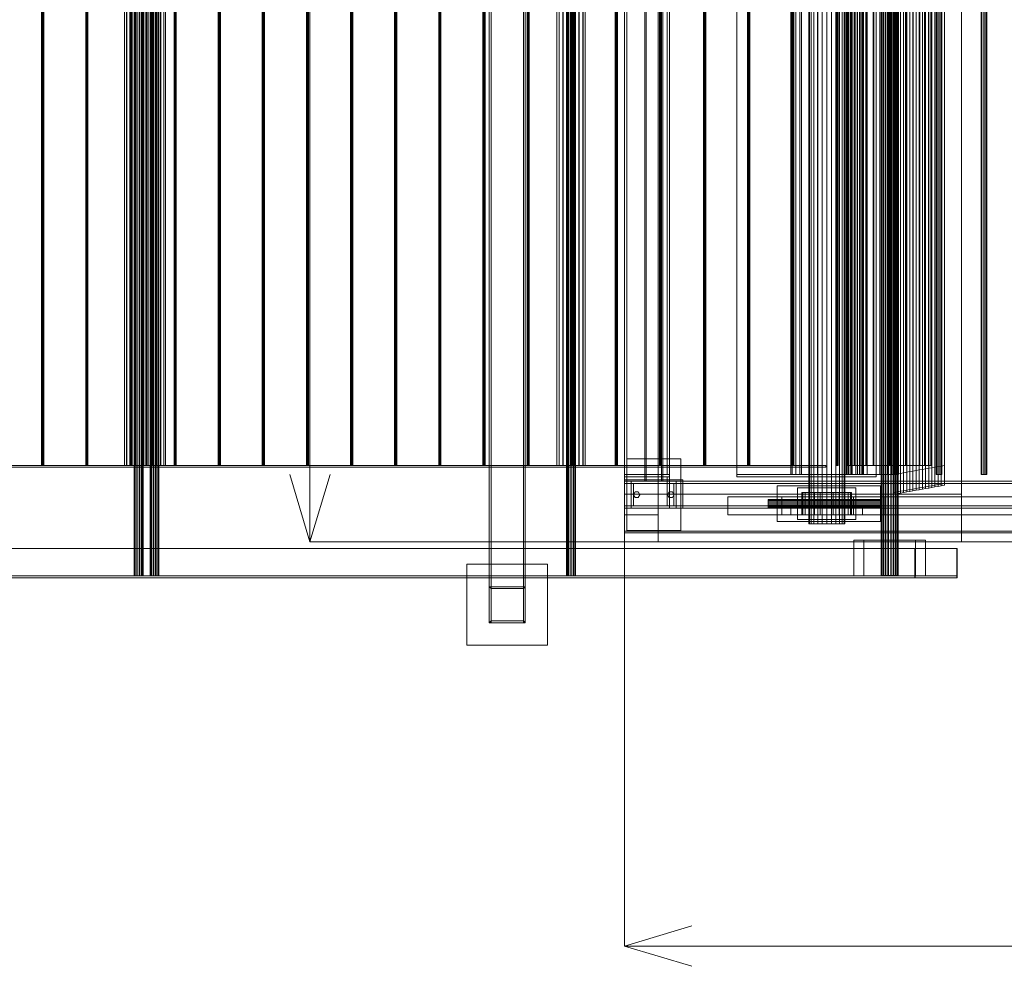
# Model space of a CAD drawing. Header units: millimetres. Extents: x -4395 to 65662, y -65530 to 6847.
# Tile 919 of 1034: x 39115 to 41306, y -20345 to -18238. Entities that reach past the tile are written whole.
import ezdxf

# ---------------------------------------------------------------- set-up
doc = ezdxf.new("R2010")
doc.units = ezdxf.units.MM
for name, color, linetype, lineweight in [('COTAS_O', 1, 'Continuous', 0), ('superior_C03', 7, 'Continuous', 0), ('superior_C03-dry', 7, 'Continuous', 0), ('superior_secador', 7, 'Continuous', 0)]:
    doc.layers.add(name, color=color, linetype=linetype, lineweight=lineweight)
doc.dimstyles.new('R19_100', dxfattribs={"dimtxt": 250, "dimasz": 150, "dimexe": 150, "dimexo": 80, "dimgap": 100, "dimtad": 1, "dimtih": 1, "dimtoh": 1, "dimdsep": 46, "dimcen": 0.09, "dimadec": 0, "dimazin": 0, "dimtfac": 1, "dimtdec": 4, "dimtofl": 0, "dimtmove": 0, "dimatfit": 3, "dimfxl": 1, "dimtolj": 1, "dimtzin": 0, "dimarcsym": 0})

# ---------------------------------------------------------------- blocks, each defined once
blk = doc.blocks.new('DIM_R33_40')
at = {"layer": 'COTAS_O'}
for p, q in [((40461.1, -19400), (40461.1, -20300)), ((60461.1, -19400), (60461.1, -20300)), ((40461.1, -20300), (40611.1, -20255)), ((60461.1, -20300), (60311.1, -20255)), ((40461.1, -20300), (60461.1, -20300)), ((40461.1, -20300), (40611.1, -20345)), ((60461.1, -20300), (60311.1, -20345))]:
    blk.add_line(p, q, dxfattribs=at)
blk.add_text('20000 O', height=250, dxfattribs=at).set_placement((50461.1, -20200))
blk = doc.blocks.new('DIM_R33_41')
at = {"layer": 'COTAS_O'}
for p, q in [((39761.1, -16600), (39716.1, -16750)), ((40461.1, -16600), (39761.1, -16600)), ((39761.1, -19400), (39761.1, -16600)), ((39761.1, -16600), (39806.1, -16750)), ((39761.1, -19400), (39716.1, -19250)), ((39761.1, -19400), (39806.1, -19250)), ((40461.1, -19400), (39761.1, -19400))]:
    blk.add_line(p, q, dxfattribs=at)
blk.add_text('2800 O', height=250, rotation=90, dxfattribs=at).set_placement((39661.1, -18000))

msp = doc.modelspace()

# ---------------------------------------------------------------- linework, layer by layer
at = {"layer": 'superior_C03'}
for p, q in [((40160.067, -16380), (40160.067, -19580)), ((40164.067, -19580), (40164.067, -16380)), ((40236.067, -16380), (40236.067, -19580)), ((40240.067, -19580), (40240.067, -16380)), ((40160.067, -16460), (40160.067, -19500)), ((40164.067, -19500), (40164.067, -16460)), ((40236.067, -16460), (40236.067, -19500)), ((40240.067, -19500), (40240.067, -16460)), ((39369.89, -16484), (39369.89, -19476)), ((39369.917, -16484), (39369.917, -19476)), ((39371.359, -16484), (39371.359, -19476)), ((39371.434, -16484), (39371.434, -19476)), ((39374.099, -16484), (39374.099, -19476)), ((39374.212, -16484), (39374.212, -19476)), ((39377.693, -16484), (39377.693, -19476)), ((39377.827, -16484), (39377.827, -19476)), ((39381.595, -16484), (39381.595, -19476)), ((39381.729, -16484), (39381.729, -19476)), ((39385.21, -16484), (39385.21, -19476)), ((39385.323, -16484), (39385.323, -19476)), ((39387.988, -16484), (39387.988, -19476)), ((39388.063, -16484), (39388.063, -19476)), ((39389.505, -16484), (39389.505, -19476)), ((39389.532, -19476), (39389.532, -16484)), ((39405.123, -16484), (39405.123, -19476)), ((39405.149, -16484), (39405.149, -19476)), ((39406.591, -16484), (39406.591, -19476)), ((39406.667, -16484), (39406.667, -19476)), ((39409.331, -16484), (39409.331, -19476)), ((39409.445, -16484), (39409.445, -19476)), ((39412.926, -16484), (39412.926, -19476)), ((39413.059, -16484), (39413.059, -19476)), ((39416.828, -16484), (39416.828, -19476)), ((39416.961, -16484), (39416.961, -19476)), ((39420.443, -16484), (39420.443, -19476)), ((39420.556, -16484), (39420.556, -19476)), ((39423.22, -16484), (39423.22, -19476)), ((39423.296, -16484), (39423.296, -19476)), ((39424.738, -16484), (39424.738, -19476)), ((39424.764, -19476), (39424.764, -16484)), ((40332.339, -16484), (40332.339, -19476)), ((40332.365, -16484), (40332.365, -19476)), ((40333.807, -16484), (40333.807, -19476)), ((40333.883, -16484), (40333.883, -19476)), ((40336.547, -16484), (40336.547, -19476)), ((40336.661, -16484), (40336.661, -19476)), ((40340.142, -16484), (40340.142, -19476)), ((40340.276, -16484), (40340.276, -19476)), ((40344.044, -16484), (40344.044, -19476)), ((40344.177, -16484), (40344.177, -19476)), ((40347.659, -16484), (40347.659, -19476)), ((40347.772, -16484), (40347.772, -19476)), ((40350.436, -16484), (40350.436, -19476)), ((40350.512, -16484), (40350.512, -19476)), ((40351.954, -16484), (40351.954, -19476)), ((40351.981, -19476), (40351.981, -16484)), ((41032.273, -16485), (41032.273, -19475)), ((41032.466, -16485), (41032.466, -19475)), ((41033.925, -16485), (41033.925, -19475)), ((41034.485, -16485), (41034.485, -19475)), ((41037.261, -16485), (41037.261, -19475)), ((41038.133, -16485), (41038.133, -19475)), ((41041.955, -16485), (41041.955, -19475)), ((41043.053, -16485), (41043.053, -19475)), ((41047.545, -16485), (41047.545, -19475)), ((41048.764, -16485), (41048.764, -19475)), ((41053.487, -16485), (41053.487, -19475)), ((41054.705, -16485), (41054.705, -19475)), ((41059.197, -16485), (41059.197, -19475)), ((41060.296, -16485), (41060.296, -19475)), ((41064.117, -16485), (41064.117, -19475)), ((41064.989, -16485), (41064.989, -19475)), ((41067.765, -16485), (41067.765, -19475)), ((41068.325, -16485), (41068.325, -19475)), ((41069.785, -19475), (41069.785, -16485)), ((41069.978, -16485), (41069.978, -19475)), ((39163.857, -16730), (39163.857, -19230)), ((39164.243, -16730), (39164.243, -19230)), ((39164.909, -16730), (39164.909, -19230)), ((39165.841, -16730), (39165.841, -19230)), ((39166.783, -16730), (39166.783, -19230)), ((39167.715, -16730), (39167.715, -19230)), ((39168.382, -16730), (39168.382, -19230)), ((39168.768, -19230), (39168.768, -16730)), ((39262.066, -16730), (39262.066, -19230)), ((39262.452, -16730), (39262.452, -19230)), ((39263.118, -16730), (39263.118, -19230)), ((39264.05, -16730), (39264.05, -19230)), ((39264.992, -16730), (39264.992, -19230)), ((39265.924, -16730), (39265.924, -19230)), ((39266.591, -16730), (39266.591, -19230)), ((39266.977, -19230), (39266.977, -16730)), ((39348.284, -16730), (39348.284, -19230)), ((39348.369, -16730), (39348.369, -19230)), ((39352.984, -16730), (39352.984, -19230)), ((39353.226, -16730), (39353.226, -19230)), ((39360.275, -16730), (39360.275, -19230)), ((39360.661, -16730), (39360.661, -19230)), ((39361.327, -16730), (39361.327, -19230)), ((39361.752, -16730), (39361.752, -19230)), ((39362.114, -16730), (39362.114, -19230)), ((39362.259, -16730), (39362.259, -19230)), ((39363.201, -16730), (39363.201, -19230)), ((39364.133, -16730), (39364.133, -19230)), ((39364.8, -16730), (39364.8, -19230)), ((39365.186, -19230), (39365.186, -16730)), ((39373.255, -16730), (39373.255, -19230)), ((39373.682, -16730), (39373.682, -19230)), ((39385.74, -16730), (39385.74, -19230)), ((39386.167, -16730), (39386.167, -19230)), ((39390.391, -16730), (39390.391, -19230)), ((39390.458, -16730), (39390.458, -19230)), ((39394.063, -16730), (39394.063, -19230)), ((39394.252, -16730), (39394.252, -19230)), ((39397.308, -16730), (39397.308, -19230)), ((39397.67, -16730), (39397.67, -19230)), ((39400.913, -16730), (39400.913, -19230)), ((39401.196, -16730), (39401.196, -19230)), ((39406.196, -16730), (39406.196, -19230)), ((39406.438, -16730), (39406.438, -19230)), ((39409.9, -16730), (39409.9, -19230)), ((39410.233, -16730), (39410.233, -19230)), ((39411.053, -16730), (39411.053, -19230)), ((39411.138, -19230), (39411.138, -16730)), ((39419.654, -16730), (39419.654, -19230)), ((39419.988, -16730), (39419.988, -19230)), ((39428.691, -16730), (39428.691, -19230)), ((39428.974, -16730), (39428.974, -19230)), ((39435.635, -16730), (39435.635, -19230)), ((39435.824, -16730), (39435.824, -19230)), ((39439.429, -16730), (39439.429, -19230)), ((39439.496, -19230), (39439.496, -16730)), ((39458.484, -16730), (39458.484, -19230)), ((39458.87, -16730), (39458.87, -19230)), ((39459.536, -16730), (39459.536, -19230)), ((39460.468, -16730), (39460.468, -19230)), ((39461.411, -16730), (39461.411, -19230)), ((39462.343, -16730), (39462.343, -19230)), ((39463.009, -16730), (39463.009, -19230)), ((39463.395, -19230), (39463.395, -16730)), ((39556.693, -16730), (39556.693, -19230)), ((39557.079, -16730), (39557.079, -19230)), ((39557.745, -16730), (39557.745, -19230)), ((39558.678, -16730), (39558.678, -19230)), ((39559.62, -16730), (39559.62, -19230)), ((39560.552, -16730), (39560.552, -19230)), ((39561.218, -16730), (39561.218, -19230)), ((39561.604, -19230), (39561.604, -16730)), ((39654.902, -16730), (39654.902, -19230)), ((39655.288, -16730), (39655.288, -19230)), ((39655.955, -16730), (39655.955, -19230)), ((39656.887, -16730), (39656.887, -19230)), ((39657.829, -16730), (39657.829, -19230)), ((39658.761, -16730), (39658.761, -19230)), ((39659.427, -16730), (39659.427, -19230)), ((39659.813, -19230), (39659.813, -16730)), ((39753.111, -16730), (39753.111, -19230)), ((39753.497, -16730), (39753.497, -19230)), ((39754.164, -16730), (39754.164, -19230)), ((39755.096, -16730), (39755.096, -19230)), ((39756.038, -16730), (39756.038, -19230)), ((39756.97, -16730), (39756.97, -19230)), ((39757.636, -16730), (39757.636, -19230)), ((39758.022, -19230), (39758.022, -16730)), ((39851.32, -16730), (39851.32, -19230)), ((39851.707, -16730), (39851.707, -19230)), ((39852.373, -16730), (39852.373, -19230)), ((39853.305, -16730), (39853.305, -19230)), ((39854.247, -16730), (39854.247, -19230)), ((39855.179, -16730), (39855.179, -19230)), ((39855.845, -16730), (39855.845, -19230)), ((39856.231, -19230), (39856.231, -16730)), ((39949.53, -16730), (39949.53, -19230)), ((39949.916, -16730), (39949.916, -19230)), ((39950.582, -16730), (39950.582, -19230)), ((39951.514, -16730), (39951.514, -19230)), ((39952.456, -16730), (39952.456, -19230)), ((39953.388, -16730), (39953.388, -19230)), ((39954.054, -16730), (39954.054, -19230)), ((39954.44, -19230), (39954.44, -16730)), ((40047.739, -16730), (40047.739, -19230)), ((40048.125, -16730), (40048.125, -19230)), ((40048.791, -16730), (40048.791, -19230)), ((40049.723, -16730), (40049.723, -19230)), ((40050.665, -16730), (40050.665, -19230)), ((40051.597, -16730), (40051.597, -19230)), ((40052.263, -16730), (40052.263, -19230)), ((40052.649, -19230), (40052.649, -16730)), ((40145.948, -16730), (40145.948, -19230)), ((40146.334, -16730), (40146.334, -19230)), ((40147, -16730), (40147, -19230)), ((40147.932, -16730), (40147.932, -19230)), ((40148.874, -16730), (40148.874, -19230)), ((40149.806, -16730), (40149.806, -19230)), ((40150.472, -16730), (40150.472, -19230)), ((40150.858, -19230), (40150.858, -16730)), ((40244.157, -16730), (40244.157, -19230)), ((40244.543, -16730), (40244.543, -19230)), ((40245.209, -16730), (40245.209, -19230)), ((40246.141, -16730), (40246.141, -19230)), ((40247.083, -16730), (40247.083, -19230)), ((40248.015, -16730), (40248.015, -19230)), ((40248.681, -16730), (40248.681, -19230)), ((40249.067, -19230), (40249.067, -16730)), ((40310.733, -16730), (40310.733, -19230)), ((40310.818, -16730), (40310.818, -19230)), ((40315.432, -16730), (40315.432, -19230)), ((40315.674, -16730), (40315.674, -19230)), ((40324.201, -16730), (40324.201, -19230)), ((40324.563, -16730), (40324.563, -19230)), ((40335.703, -16730), (40335.703, -19230)), ((40336.13, -16730), (40336.13, -19230)), ((40342.366, -16730), (40342.366, -19230)), ((40342.752, -16730), (40342.752, -19230)), ((40343.418, -16730), (40343.418, -19230)), ((40344.35, -16730), (40344.35, -19230)), ((40345.292, -16730), (40345.292, -19230)), ((40346.224, -16730), (40346.224, -19230)), ((40346.89, -16730), (40346.89, -19230)), ((40347.276, -19230), (40347.276, -16730)), ((40348.189, -16730), (40348.189, -19230)), ((40348.616, -16730), (40348.616, -19230)), ((40359.756, -16730), (40359.756, -19230)), ((40360.119, -16730), (40360.119, -19230)), ((40368.645, -16730), (40368.645, -19230)), ((40368.887, -16730), (40368.887, -19230)), ((40373.502, -16730), (40373.502, -19230)), ((40373.586, -19230), (40373.586, -16730)), ((40440.575, -16730), (40440.575, -19230)), ((40440.961, -16730), (40440.961, -19230)), ((40441.627, -16730), (40441.627, -19230)), ((40442.559, -16730), (40442.559, -19230)), ((40443.501, -16730), (40443.501, -19230)), ((40444.433, -16730), (40444.433, -19230)), ((40445.099, -16730), (40445.099, -19230)), ((40445.485, -19230), (40445.485, -16730)), ((40538.784, -16730), (40538.784, -19230)), ((40539.17, -16730), (40539.17, -19230)), ((40539.836, -16730), (40539.836, -19230)), ((40540.768, -16730), (40540.768, -19230)), ((40541.71, -16730), (40541.71, -19230)), ((40542.642, -16730), (40542.642, -19230)), ((40543.308, -16730), (40543.308, -19230)), ((40543.694, -19230), (40543.694, -16730)), ((40636.993, -16730), (40636.993, -19230)), ((40637.379, -16730), (40637.379, -19230)), ((40638.045, -16730), (40638.045, -19230)), ((40638.977, -16730), (40638.977, -19230)), ((40639.919, -16730), (40639.919, -19230)), ((40640.851, -16730), (40640.851, -19230)), ((40641.517, -16730), (40641.517, -19230)), ((40641.903, -19230), (40641.903, -16730)), ((40735.202, -16730), (40735.202, -19230)), ((40735.588, -16730), (40735.588, -19230)), ((40736.254, -16730), (40736.254, -19230)), ((40737.186, -16730), (40737.186, -19230)), ((40738.128, -16730), (40738.128, -19230)), ((40739.06, -16730), (40739.06, -19230)), ((40739.726, -16730), (40739.726, -19230)), ((40740.112, -19230), (40740.112, -16730)), ((40833.411, -16730), (40833.411, -19230)), ((40833.797, -16730), (40833.797, -19230)), ((40834.463, -16730), (40834.463, -19230)), ((40835.395, -16730), (40835.395, -19230)), ((40836.337, -16730), (40836.337, -19230)), ((40837.269, -16730), (40837.269, -19230)), ((40837.935, -16730), (40837.935, -19230)), ((40838.321, -19230), (40838.321, -16730)), ((40931.62, -16730), (40931.62, -19230)), ((40932.006, -16730), (40932.006, -19230)), ((40932.672, -16730), (40932.672, -19230)), ((40933.604, -16730), (40933.604, -19230)), ((40934.546, -16730), (40934.546, -19230)), ((40935.478, -16730), (40935.478, -19230)), ((40936.144, -16730), (40936.144, -19230)), ((40936.53, -19230), (40936.53, -16730)), ((40957.127, -16730), (40957.127, -19230)), ((40958.809, -16730), (40958.809, -19230)), ((40959.058, -16730), (40959.058, -19230)), ((40964.038, -16730), (40964.038, -19230)), ((40964.527, -16730), (40964.527, -19230)), ((40972.613, -16730), (40972.613, -19230)), ((40973.324, -16730), (40973.324, -19230)), ((40984.206, -16730), (40984.206, -19230)), ((40985.111, -16730), (40985.111, -19230)), ((40998.371, -16730), (40998.371, -19230)), ((40999.435, -16730), (40999.435, -19230)), ((41014.563, -16730), (41014.563, -19230)), ((41015.745, -16730), (41015.745, -19230)), ((41032.16, -16730), (41032.16, -19230)), ((41033.415, -16730), (41033.415, -19230)), ((41050.485, -16730), (41050.485, -19230)), ((41051.765, -16730), (41051.765, -19230)), ((41068.836, -16730), (41068.836, -19230)), ((41070.091, -16730), (41070.091, -19230)), ((41086.506, -16730), (41086.506, -19230)), ((41087.688, -16730), (41087.688, -19230)), ((41102.816, -16730), (41102.816, -19230)), ((41103.88, -16730), (41103.88, -19230)), ((41117.139, -16730), (41117.139, -19230)), ((41118.044, -16730), (41118.044, -19230)), ((41128.926, -16730), (41128.926, -19230)), ((41129.637, -16730), (41129.637, -19230)), ((41137.723, -16730), (41137.723, -19230)), ((41138.213, -16730), (41138.213, -19230)), ((41143.192, -16730), (41143.192, -19230)), ((41143.442, -19230), (41143.442, -16730)), ((41145.123, -16730), (41145.123, -19230)), ((40890.305, -19230), (27391.471, -19230)), ((27391.471, -19234), (40890.305, -19234)), ((27410.689, -19230), (40909.523, -19230)), ((40909.523, -19234), (27410.689, -19234)), ((39164.243, -19230), (39163.857, -19230)), ((39163.857, -19230), (39164.909, -19230)), ((39165.841, -19230), (39164.243, -19230)), ((39164.909, -19230), (39166.783, -19230)), ((39167.715, -19230), (39165.841, -19230)), ((39166.783, -19230), (39168.382, -19230)), ((39168.768, -19230), (39167.715, -19230)), ((39168.382, -19230), (39168.768, -19230)), ((39262.452, -19230), (39262.066, -19230)), ((39262.066, -19230), (39263.118, -19230)), ((39264.05, -19230), (39262.452, -19230)), ((39263.118, -19230), (39264.992, -19230)), ((39265.924, -19230), (39264.05, -19230)), ((39264.992, -19230), (39266.591, -19230)), ((39266.977, -19230), (39265.924, -19230)), ((39266.591, -19230), (39266.977, -19230)), ((39348.369, -19230), (39348.284, -19230)), ((39348.284, -19230), (39352.984, -19230)), ((39353.226, -19230), (39348.369, -19230)), ((39352.984, -19230), (39361.752, -19230)), ((39362.114, -19230), (39353.226, -19230)), ((39360.661, -19230), (39360.275, -19230)), ((39360.275, -19230), (39361.327, -19230)), ((39362.259, -19230), (39360.661, -19230)), ((39361.327, -19230), (39363.201, -19230)), ((39361.752, -19230), (39373.255, -19230)), ((39373.682, -19230), (39362.114, -19230)), ((39364.133, -19230), (39362.259, -19230)), ((39363.201, -19230), (39364.8, -19230)), ((39365.186, -19230), (39364.133, -19230)), ((39364.8, -19230), (39365.186, -19230)), ((39373.255, -19230), (39385.74, -19230)), ((39386.167, -19230), (39373.682, -19230)), ((39385.74, -19230), (39397.308, -19230)), ((39397.67, -19230), (39386.167, -19230)), ((39390.458, -19230), (39390.391, -19230)), ((39390.391, -19230), (39394.063, -19230)), ((39394.252, -19230), (39390.458, -19230)), ((39394.063, -19230), (39400.913, -19230)), ((39401.196, -19230), (39394.252, -19230)), ((39397.308, -19230), (39406.196, -19230)), ((39406.438, -19230), (39397.67, -19230)), ((39400.913, -19230), (39409.9, -19230)), ((39410.233, -19230), (39401.196, -19230)), ((39406.196, -19230), (39411.053, -19230)), ((39411.138, -19230), (39406.438, -19230)), ((39409.9, -19230), (39419.654, -19230)), ((39419.988, -19230), (39410.233, -19230)), ((39411.053, -19230), (39411.138, -19230)), ((39419.654, -19230), (39428.691, -19230)), ((39428.974, -19230), (39419.988, -19230)), ((39428.691, -19230), (39435.635, -19230)), ((39435.824, -19230), (39428.974, -19230)), ((39435.635, -19230), (39439.429, -19230)), ((39439.496, -19230), (39435.824, -19230)), ((39439.429, -19230), (39439.496, -19230)), ((39458.87, -19230), (39458.484, -19230)), ((39458.484, -19230), (39459.536, -19230)), ((39460.468, -19230), (39458.87, -19230)), ((39459.536, -19230), (39461.411, -19230)), ((39462.343, -19230), (39460.468, -19230)), ((39461.411, -19230), (39463.009, -19230)), ((39463.395, -19230), (39462.343, -19230)), ((39463.009, -19230), (39463.395, -19230)), ((39557.079, -19230), (39556.693, -19230)), ((39556.693, -19230), (39557.745, -19230)), ((39558.678, -19230), (39557.079, -19230)), ((39557.745, -19230), (39559.62, -19230)), ((39560.552, -19230), (39558.678, -19230)), ((39559.62, -19230), (39561.218, -19230)), ((39561.604, -19230), (39560.552, -19230)), ((39561.218, -19230), (39561.604, -19230)), ((39655.288, -19230), (39654.902, -19230)), ((39654.902, -19230), (39655.955, -19230)), ((39656.887, -19230), (39655.288, -19230)), ((39655.955, -19230), (39657.829, -19230)), ((39658.761, -19230), (39656.887, -19230)), ((39657.829, -19230), (39659.427, -19230)), ((39659.813, -19230), (39658.761, -19230)), ((39659.427, -19230), (39659.813, -19230)), ((39753.497, -19230), (39753.111, -19230)), ((39753.111, -19230), (39754.164, -19230)), ((39755.096, -19230), (39753.497, -19230)), ((39754.164, -19230), (39756.038, -19230)), ((39756.97, -19230), (39755.096, -19230)), ((39756.038, -19230), (39757.636, -19230)), ((39758.022, -19230), (39756.97, -19230)), ((39757.636, -19230), (39758.022, -19230)), ((39851.707, -19230), (39851.32, -19230)), ((39851.32, -19230), (39852.373, -19230)), ((39853.305, -19230), (39851.707, -19230)), ((39852.373, -19230), (39854.247, -19230)), ((39855.179, -19230), (39853.305, -19230)), ((39854.247, -19230), (39855.845, -19230)), ((39856.231, -19230), (39855.179, -19230)), ((39855.845, -19230), (39856.231, -19230)), ((39949.916, -19230), (39949.53, -19230)), ((39949.53, -19230), (39950.582, -19230)), ((39951.514, -19230), (39949.916, -19230)), ((39950.582, -19230), (39952.456, -19230)), ((39953.388, -19230), (39951.514, -19230)), ((39952.456, -19230), (39954.054, -19230)), ((39954.44, -19230), (39953.388, -19230)), ((39954.054, -19230), (39954.44, -19230)), ((40048.125, -19230), (40047.739, -19230)), ((40047.739, -19230), (40048.791, -19230)), ((40049.723, -19230), (40048.125, -19230)), ((40048.791, -19230), (40050.665, -19230)), ((40051.597, -19230), (40049.723, -19230)), ((40050.665, -19230), (40052.263, -19230)), ((40052.649, -19230), (40051.597, -19230)), ((40052.263, -19230), (40052.649, -19230)), ((40146.334, -19230), (40145.948, -19230)), ((40145.948, -19230), (40147, -19230)), ((40147.932, -19230), (40146.334, -19230)), ((40147, -19230), (40148.874, -19230)), ((40149.806, -19230), (40147.932, -19230)), ((40148.874, -19230), (40150.472, -19230)), ((40150.858, -19230), (40149.806, -19230)), ((40150.472, -19230), (40150.858, -19230)), ((40244.543, -19230), (40244.157, -19230)), ((40244.157, -19230), (40245.209, -19230)), ((40246.141, -19230), (40244.543, -19230)), ((40245.209, -19230), (40247.083, -19230)), ((40248.015, -19230), (40246.141, -19230)), ((40247.083, -19230), (40248.681, -19230)), ((40249.067, -19230), (40248.015, -19230)), ((40248.681, -19230), (40249.067, -19230)), ((40310.818, -19230), (40310.733, -19230)), ((40310.733, -19230), (40315.432, -19230)), ((40315.674, -19230), (40310.818, -19230)), ((40315.432, -19230), (40324.201, -19230)), ((40324.563, -19230), (40315.674, -19230)), ((40324.201, -19230), (40335.703, -19230)), ((40336.13, -19230), (40324.563, -19230)), ((40335.703, -19230), (40348.189, -19230)), ((40348.616, -19230), (40336.13, -19230)), ((40342.752, -19230), (40342.366, -19230)), ((40342.366, -19230), (40343.418, -19230)), ((40344.35, -19230), (40342.752, -19230)), ((40343.418, -19230), (40345.292, -19230)), ((40346.224, -19230), (40344.35, -19230)), ((40345.292, -19230), (40346.89, -19230)), ((40347.276, -19230), (40346.224, -19230)), ((40346.89, -19230), (40347.276, -19230)), ((40348.189, -19230), (40359.756, -19230)), ((40360.119, -19230), (40348.616, -19230)), ((40359.756, -19230), (40368.645, -19230)), ((40368.887, -19230), (40360.119, -19230)), ((40368.645, -19230), (40373.502, -19230)), ((40373.586, -19230), (40368.887, -19230)), ((40373.502, -19230), (40373.586, -19230)), ((40440.961, -19230), (40440.575, -19230)), ((40440.575, -19230), (40441.627, -19230)), ((40442.559, -19230), (40440.961, -19230)), ((40441.627, -19230), (40443.501, -19230)), ((40444.433, -19230), (40442.559, -19230)), ((40443.501, -19230), (40445.099, -19230)), ((40445.485, -19230), (40444.433, -19230)), ((40445.099, -19230), (40445.485, -19230)), ((40539.17, -19230), (40538.784, -19230)), ((40538.784, -19230), (40539.836, -19230)), ((40540.768, -19230), (40539.17, -19230)), ((40539.836, -19230), (40541.71, -19230)), ((40542.642, -19230), (40540.768, -19230)), ((40541.71, -19230), (40543.308, -19230)), ((40543.694, -19230), (40542.642, -19230)), ((40543.308, -19230), (40543.694, -19230)), ((40637.379, -19230), (40636.993, -19230)), ((40636.993, -19230), (40638.045, -19230)), ((40638.977, -19230), (40637.379, -19230)), ((40638.045, -19230), (40639.919, -19230)), ((40640.851, -19230), (40638.977, -19230)), ((40639.919, -19230), (40641.517, -19230)), ((40641.903, -19230), (40640.851, -19230)), ((40641.517, -19230), (40641.903, -19230)), ((40735.588, -19230), (40735.202, -19230)), ((40735.202, -19230), (40736.254, -19230)), ((40737.186, -19230), (40735.588, -19230)), ((40736.254, -19230), (40738.128, -19230)), ((40739.06, -19230), (40737.186, -19230)), ((40738.128, -19230), (40739.726, -19230)), ((40740.112, -19230), (40739.06, -19230)), ((40739.726, -19230), (40740.112, -19230)), ((40833.797, -19230), (40833.411, -19230)), ((40833.411, -19230), (40834.463, -19230)), ((40835.395, -19230), (40833.797, -19230)), ((40834.463, -19230), (40836.337, -19230)), ((40837.269, -19230), (40835.395, -19230)), ((40836.337, -19230), (40837.935, -19230)), ((40838.321, -19230), (40837.269, -19230)), ((40837.935, -19230), (40838.321, -19230)), ((40890.305, -19234), (40890.305, -19230)), ((40890.305, -19230), (40909.523, -19230)), ((40909.523, -19234), (40890.305, -19234)), ((40909.523, -19230), (40909.523, -19234)), ((40932.006, -19230), (40931.62, -19230)), ((40931.62, -19230), (40932.672, -19230)), ((40933.604, -19230), (40932.006, -19230)), ((40932.672, -19230), (40934.546, -19230)), ((40935.478, -19230), (40933.604, -19230)), ((40934.546, -19230), (40936.144, -19230)), ((40936.53, -19230), (40935.478, -19230)), ((40936.144, -19230), (40936.53, -19230)), ((40959.058, -19230), (40957.127, -19230)), ((40957.127, -19230), (40958.809, -19230)), ((40958.809, -19230), (40964.038, -19230)), ((40964.527, -19230), (40959.058, -19230)), ((40964.038, -19230), (40972.613, -19230)), ((40973.324, -19230), (40964.527, -19230)), ((40972.613, -19230), (40984.206, -19230)), ((40985.111, -19230), (40973.324, -19230)), ((40984.206, -19230), (40998.371, -19230)), ((40999.435, -19230), (40985.111, -19230)), ((40998.371, -19230), (41014.563, -19230)), ((41015.745, -19230), (40999.435, -19230)), ((41014.563, -19230), (41032.16, -19230)), ((41033.415, -19230), (41015.745, -19230)), ((41032.16, -19230), (41050.485, -19230)), ((41051.765, -19230), (41033.415, -19230)), ((41050.485, -19230), (41068.836, -19230)), ((41070.091, -19230), (41051.765, -19230)), ((41068.836, -19230), (41086.506, -19230)), ((41087.688, -19230), (41070.091, -19230)), ((41086.506, -19230), (41102.816, -19230)), ((41103.88, -19230), (41087.688, -19230)), ((41102.816, -19230), (41117.139, -19230)), ((41118.044, -19230), (41103.88, -19230)), ((41117.139, -19230), (41128.926, -19230)), ((41129.637, -19230), (41118.044, -19230)), ((41128.926, -19230), (41137.723, -19230)), ((41138.213, -19230), (41129.637, -19230)), ((41137.723, -19230), (41143.192, -19230)), ((41143.442, -19230), (41138.213, -19230)), ((41143.192, -19230), (41145.123, -19230)), ((41145.123, -19230), (41143.442, -19230)), ((41107.13, -19415), (27259.655, -19415)), ((27260.408, -19415), (41107.884, -19415)), ((41200.582, -19415), (27353.106, -19415)), ((27353.86, -19415), (41201.335, -19415)), ((41108.755, -19396), (40971.263, -19396)), ((40971.263, -19396), (40971.263, -19476)), ((40993.495, -19396), (40971.263, -19396)), ((40993.495, -19476), (40993.495, -19396)), ((40993.495, -19396), (41130.988, -19396)), ((41107.13, -19480), (41107.13, -19415)), ((41107.13, -19415), (41107.884, -19415)), ((41107.884, -19415), (41107.884, -19480)), ((41108.755, -19476), (41108.755, -19396)), ((41108.755, -19396), (41130.988, -19396)), ((41130.988, -19396), (41130.988, -19476)), ((41200.582, -19480), (41200.582, -19415)), ((41200.582, -19415), (41201.335, -19415)), ((41201.335, -19415), (41201.335, -19480)), ((40110.067, -19630), (40110.067, -19450)), ((40110.067, -19450), (40290.067, -19450)), ((40290.067, -19450), (40290.067, -19630)), ((41107.13, -19476), (27259.655, -19476)), ((27259.655, -19480), (41107.13, -19480)), ((41107.884, -19480), (27260.408, -19480)), ((27353.106, -19480), (41200.582, -19480)), ((27353.86, -19476), (41201.335, -19476)), ((41201.335, -19480), (27353.86, -19480)), ((39369.917, -19476), (39369.89, -19476)), ((39369.89, -19476), (39371.359, -19476)), ((39371.434, -19476), (39369.917, -19476)), ((39371.359, -19476), (39374.099, -19476)), ((39374.212, -19476), (39371.434, -19476)), ((39374.099, -19476), (39377.693, -19476)), ((39377.827, -19476), (39374.212, -19476)), ((39377.693, -19476), (39381.595, -19476)), ((39381.729, -19476), (39377.827, -19476)), ((39381.595, -19476), (39385.21, -19476)), ((39385.323, -19476), (39381.729, -19476)), ((39385.21, -19476), (39387.988, -19476)), ((39388.063, -19476), (39385.323, -19476)), ((39387.988, -19476), (39389.505, -19476)), ((39389.532, -19476), (39388.063, -19476)), ((39389.505, -19476), (39389.532, -19476)), ((39405.149, -19476), (39405.123, -19476)), ((39405.123, -19476), (39406.591, -19476)), ((39406.667, -19476), (39405.149, -19476)), ((39406.591, -19476), (39409.331, -19476)), ((39409.445, -19476), (39406.667, -19476)), ((39409.331, -19476), (39412.926, -19476)), ((39413.059, -19476), (39409.445, -19476)), ((39412.926, -19476), (39416.828, -19476)), ((39416.961, -19476), (39413.059, -19476)), ((39416.828, -19476), (39420.443, -19476)), ((39420.556, -19476), (39416.961, -19476)), ((39420.443, -19476), (39423.22, -19476)), ((39423.296, -19476), (39420.556, -19476)), ((39423.22, -19476), (39424.738, -19476)), ((39424.764, -19476), (39423.296, -19476)), ((39424.738, -19476), (39424.764, -19476)), ((40332.365, -19476), (40332.339, -19476)), ((40332.339, -19476), (40333.807, -19476)), ((40333.883, -19476), (40332.365, -19476)), ((40333.807, -19476), (40336.547, -19476)), ((40336.661, -19476), (40333.883, -19476)), ((40336.547, -19476), (40340.142, -19476)), ((40340.276, -19476), (40336.661, -19476)), ((40340.142, -19476), (40344.044, -19476)), ((40344.177, -19476), (40340.276, -19476)), ((40344.044, -19476), (40347.659, -19476)), ((40347.772, -19476), (40344.177, -19476)), ((40347.659, -19476), (40350.436, -19476)), ((40350.512, -19476), (40347.772, -19476)), ((40350.436, -19476), (40351.954, -19476)), ((40351.981, -19476), (40350.512, -19476)), ((40351.954, -19476), (40351.981, -19476)), ((40971.263, -19476), (41108.755, -19476)), ((40971.263, -19476), (40993.495, -19476)), ((41130.988, -19476), (40993.495, -19476)), ((41033.925, -19475), (41032.273, -19475)), ((41032.273, -19475), (41032.466, -19475)), ((41032.466, -19475), (41034.485, -19475)), ((41037.261, -19475), (41033.925, -19475)), ((41034.485, -19475), (41038.133, -19475)), ((41041.955, -19475), (41037.261, -19475)), ((41038.133, -19475), (41043.053, -19475)), ((41047.545, -19475), (41041.955, -19475)), ((41043.053, -19475), (41048.764, -19475)), ((41053.487, -19475), (41047.545, -19475)), ((41048.764, -19475), (41054.705, -19475)), ((41059.197, -19475), (41053.487, -19475)), ((41054.705, -19475), (41060.296, -19475)), ((41064.117, -19475), (41059.197, -19475)), ((41060.296, -19475), (41064.989, -19475)), ((41067.765, -19475), (41064.117, -19475)), ((41064.989, -19475), (41068.325, -19475)), ((41069.785, -19475), (41067.765, -19475)), ((41068.325, -19475), (41069.978, -19475)), ((41069.978, -19475), (41069.785, -19475)), ((41107.13, -19480), (41107.13, -19476)), ((41107.13, -19476), (41201.335, -19476)), ((41201.335, -19480), (41107.13, -19480)), ((41107.884, -19480), (41107.13, -19480)), ((41130.988, -19476), (41108.755, -19476)), ((41201.335, -19480), (41200.582, -19480)), ((41201.335, -19476), (41201.335, -19480)), ((40240.067, -19500), (40160.067, -19500)), ((40164.067, -19504), (40160.067, -19500)), ((40160.067, -19500), (40160.067, -19580)), ((40160.067, -19500), (40164.067, -19500)), ((40236.067, -19500), (40164.067, -19500)), ((40236.067, -19504), (40240.067, -19500)), ((40236.067, -19500), (40240.067, -19500)), ((40240.067, -19580), (40240.067, -19500)), ((40236.067, -19504), (40164.067, -19504)), ((40164.067, -19504), (40164.067, -19576)), ((40236.067, -19576), (40236.067, -19504)), ((40160.067, -19580), (40164.067, -19576)), ((40160.067, -19580), (40240.067, -19580)), ((40160.067, -19580), (40164.067, -19580)), ((40164.067, -19576), (40236.067, -19576)), ((40236.067, -19580), (40164.067, -19580)), ((40236.067, -19576), (40240.067, -19580)), ((40236.067, -19580), (40240.067, -19580)), ((40290.067, -19630), (40110.067, -19630))]:
    msp.add_line(p, q, dxfattribs=at)
at = {"layer": 'superior_C03-dry'}
for p, q in [((41131.128, -19277.5), (41131.128, -16697.5)), ((41138.128, -19276.25), (41138.128, -16696.25)), ((41145.127, -19275), (41145.127, -16695)), ((41152.127, -19273.75), (41152.127, -16693.75)), ((41159.126, -19272.5), (41159.126, -16692.5)), ((41166.126, -19271.25), (41166.126, -16691.25)), ((41173.125, -16690), (41173.125, -19270)), ((41061.134, -19290), (41061.134, -16710)), ((41068.133, -19288.75), (41068.133, -16708.75)), ((41075.133, -19287.5), (41075.133, -16707.5)), ((41082.132, -19286.25), (41082.132, -16706.25)), ((41089.132, -19285), (41089.132, -16705)), ((41096.131, -19283.75), (41096.131, -16703.75)), ((41103.131, -19282.5), (41103.131, -16702.5)), ((41110.13, -19281.25), (41110.13, -16701.25)), ((41117.13, -19280), (41117.13, -16700)), ((41124.129, -19278.75), (41124.129, -16698.75)), ((41110.13, -19241.25), (41110.13, -16741.25)), ((41117.13, -19240), (41117.13, -16740)), ((41124.129, -19238.75), (41124.129, -16738.75)), ((41131.128, -19237.5), (41131.128, -16737.5)), ((41138.128, -19236.25), (41138.128, -16736.25)), ((41145.127, -19235), (41145.127, -16735)), ((41152.127, -19233.75), (41152.127, -16733.75)), ((41159.126, -19232.5), (41159.126, -16732.5)), ((41166.126, -19231.25), (41166.126, -16731.25)), ((41173.125, -16730), (41173.125, -19230)), ((41061.134, -19250), (41061.134, -16750)), ((41068.133, -19248.75), (41068.133, -16748.75)), ((41075.133, -19247.5), (41075.133, -16747.5)), ((41082.132, -19246.25), (41082.132, -16746.25)), ((41089.132, -19245), (41089.132, -16745)), ((41096.131, -19243.75), (41096.131, -16743.75)), ((41103.131, -19242.5), (41103.131, -16742.5)), ((41117.13, -19240), (41110.13, -19241.25)), ((41124.129, -19238.75), (41117.13, -19240)), ((41131.128, -19237.5), (41124.129, -19238.75)), ((41138.128, -19236.25), (41131.128, -19237.5)), ((41145.127, -19235), (41138.128, -19236.25)), ((41152.127, -19233.75), (41145.127, -19235)), ((41159.126, -19232.5), (41152.127, -19233.75)), ((41166.126, -19231.25), (41159.126, -19232.5)), ((41173.125, -19230), (41166.126, -19231.25)), ((41068.133, -19248.75), (41061.134, -19250)), ((41075.133, -19247.5), (41068.133, -19248.75)), ((41082.132, -19246.25), (41075.133, -19247.5)), ((41089.132, -19245), (41082.132, -19246.25)), ((41096.131, -19243.75), (41089.132, -19245)), ((41103.131, -19242.5), (41096.131, -19243.75)), ((41110.13, -19241.25), (41103.131, -19242.5)), ((41096.131, -19283.75), (41089.132, -19285)), ((41103.131, -19282.5), (41096.131, -19283.75)), ((41096.131, -19287.75), (41096.131, -19283.75)), ((41110.13, -19281.25), (41103.131, -19282.5)), ((41103.131, -19286.5), (41103.131, -19282.5)), ((41117.13, -19280), (41110.13, -19281.25)), ((41110.13, -19285.25), (41110.13, -19281.25)), ((41117.13, -19284), (41110.13, -19285.25)), ((41124.129, -19278.75), (41117.13, -19280)), ((41117.13, -19284), (41117.13, -19280)), ((41124.129, -19282.75), (41117.13, -19284)), ((41131.128, -19277.5), (41124.129, -19278.75)), ((41124.129, -19282.75), (41124.129, -19278.75)), ((41131.128, -19281.5), (41124.129, -19282.75)), ((41138.128, -19276.25), (41131.128, -19277.5)), ((41131.128, -19281.5), (41131.128, -19277.5)), ((41138.128, -19280.25), (41131.128, -19281.5)), ((41145.127, -19275), (41138.128, -19276.25)), ((41138.128, -19280.25), (41138.128, -19276.25)), ((41145.127, -19279), (41138.128, -19280.25)), ((41152.127, -19273.75), (41145.127, -19275)), ((41145.127, -19279), (41145.127, -19275)), ((41152.127, -19277.75), (41145.127, -19279)), ((41159.126, -19272.5), (41152.127, -19273.75)), ((41152.127, -19277.75), (41152.127, -19273.75)), ((41159.126, -19276.5), (41152.127, -19277.75)), ((41166.126, -19271.25), (41159.126, -19272.5)), ((41159.126, -19276.5), (41159.126, -19272.5)), ((41166.126, -19275.25), (41159.126, -19276.5)), ((41173.125, -19270), (41166.126, -19271.25)), ((41166.126, -19275.25), (41166.126, -19271.25)), ((41173.125, -19274), (41166.126, -19275.25)), ((41173.125, -19270), (41173.125, -19274)), ((41068.133, -19288.75), (41061.134, -19290)), ((41061.134, -19294), (41061.134, -19290)), ((41068.133, -19292.75), (41061.134, -19294)), ((41075.133, -19287.5), (41068.133, -19288.75)), ((41068.133, -19292.75), (41068.133, -19288.75)), ((41075.133, -19291.5), (41068.133, -19292.75)), ((41082.132, -19286.25), (41075.133, -19287.5)), ((41075.133, -19291.5), (41075.133, -19287.5)), ((41082.132, -19290.25), (41075.133, -19291.5)), ((41089.132, -19285), (41082.132, -19286.25)), ((41082.132, -19290.25), (41082.132, -19286.25)), ((41089.132, -19289), (41082.132, -19290.25)), ((41089.132, -19289), (41089.132, -19285)), ((41096.131, -19287.75), (41089.132, -19289)), ((41103.131, -19286.5), (41096.131, -19287.75)), ((41110.13, -19285.25), (41103.131, -19286.5))]:
    msp.add_line(p, q, dxfattribs=at)
at = {"layer": 'superior_secador'}
for p, q in [((40461.134, -19400), (40461.134, -16600)), ((40536.134, -16600), (40536.134, -19400)), ((41211.134, -19400), (41211.134, -16600)), ((40871.134, -16640), (40871.134, -19360)), ((40872.497, -16640), (40872.497, -19360)), ((40876.493, -16640), (40876.493, -19360)), ((40882.85, -16640), (40882.85, -19360)), ((40891.134, -16640), (40891.134, -19360)), ((40900.781, -16640), (40900.781, -19360)), ((40911.134, -16640), (40911.134, -19360)), ((40921.487, -16640), (40921.487, -19360)), ((40931.134, -16640), (40931.134, -19360)), ((40939.418, -16640), (40939.418, -19360)), ((40945.775, -16640), (40945.775, -19360)), ((40949.771, -16640), (40949.771, -19360)), ((40951.134, -19360), (40951.134, -16640)), ((40506.134, -19265), (40506.134, -16735)), ((40509.134, -16735), (40509.134, -19265)), ((40543.134, -19265), (40543.134, -16735)), ((40546.134, -16735), (40546.134, -19265)), ((40461.134, -19250), (40461.134, -16750)), ((40466.134, -16750), (40466.134, -19250)), ((40556.134, -19250), (40556.134, -16750)), ((40561.134, -16750), (40561.134, -19250)), ((40711.134, -16750), (40711.134, -19250)), ((40831.634, -16750), (40831.634, -19250)), ((40834.343, -16750), (40834.343, -19250)), ((40842.285, -16750), (40842.285, -19250)), ((40851.134, -16750), (40851.134, -19250)), ((40854.919, -16750), (40854.919, -19250)), ((40871.384, -16750), (40871.384, -19250)), ((40890.558, -16750), (40890.558, -19250)), ((40911.134, -16750), (40911.134, -19250)), ((40931.71, -16750), (40931.71, -19250)), ((40950.884, -16750), (40950.884, -19250)), ((40951.134, -19250), (40951.134, -16750)), ((40954.784, -16750), (40954.784, -19250)), ((40955.997, -16750), (40955.997, -19250)), ((40959.172, -16750), (40959.172, -19250)), ((40959.467, -19250), (40959.467, -16750)), ((40963.096, -16750), (40963.096, -19250)), ((40966.271, -16750), (40966.271, -19250)), ((40967.349, -16750), (40967.349, -19250)), ((40967.484, -19250), (40967.484, -16750)), ((40967.801, -19250), (40967.801, -16750)), ((40976.134, -19250), (40976.134, -16750)), ((40979.983, -16750), (40979.983, -19250)), ((40984.467, -19250), (40984.467, -16750)), ((40987.925, -16750), (40987.925, -19250)), ((40990.634, -19250), (40990.634, -16750)), ((40992.801, -19250), (40992.801, -16750)), ((41001.134, -19250), (41001.134, -16750)), ((41021.134, -19250), (41021.134, -16750)), ((41029.467, -19250), (41029.467, -16750)), ((41037.801, -19250), (41037.801, -16750)), ((41046.134, -19250), (41046.134, -16750)), ((41054.467, -19250), (41054.467, -16750)), ((41054.784, -16750), (41054.784, -19250)), ((41055.997, -16750), (41055.997, -19250)), ((41059.172, -16750), (41059.172, -19250)), ((41062.801, -19250), (41062.801, -16750)), ((41063.096, -16750), (41063.096, -19250)), ((41066.271, -16750), (41066.271, -19250)), ((41067.484, -19250), (41067.484, -16750)), ((41071.134, -19250), (41071.134, -16750)), ((41154.784, -16750), (41154.784, -19250)), ((41155.997, -16750), (41155.997, -19250)), ((41159.172, -16750), (41159.172, -19250)), ((41163.096, -16750), (41163.096, -19250)), ((41166.271, -16750), (41166.271, -19250)), ((41167.484, -19250), (41167.484, -16750)), ((41254.784, -16750), (41254.784, -19250)), ((41255.997, -16750), (41255.997, -19250)), ((41259.172, -16750), (41259.172, -19250)), ((41263.096, -16750), (41263.096, -19250)), ((41266.271, -16750), (41266.271, -19250)), ((41267.484, -19250), (41267.484, -16750)), ((40466.134, -19375), (40466.134, -19215)), ((40466.134, -19215), (40586.134, -19215)), ((40586.134, -19215), (40586.134, -19375)), ((40461.134, -19400), (40461.134, -19250)), ((40461.134, -19250), (40536.134, -19250)), ((40561.134, -19250), (40461.134, -19250)), ((40466.134, -19250), (40461.134, -19250)), ((40461.134, -19255), (40461.134, -19250)), ((40561.134, -19255), (40461.134, -19255)), ((40461.134, -19320), (40461.134, -19255)), ((40461.134, -19255), (40466.134, -19255)), ((40461.134, -19325), (40461.134, -19262)), ((40461.134, -19262), (40591.134, -19262)), ((40466.134, -19255), (40466.134, -19320)), ((40536.134, -19250), (40536.134, -19400)), ((40561.134, -19250), (40556.134, -19250)), ((40556.134, -19320), (40556.134, -19255)), ((40556.134, -19255), (40561.134, -19255)), ((40561.134, -19250), (40561.134, -19255)), ((40561.134, -19255), (40561.134, -19320)), ((40591.134, -19262), (40591.134, -19325)), ((40711.134, -19250), (40951.134, -19250)), ((40711.134, -19250), (40711.134, -19255)), ((40851.134, -19250), (40711.134, -19250)), ((40711.134, -19250), (41021.134, -19250)), ((40711.134, -19255), (40951.134, -19255)), ((40711.134, -19255), (41021.134, -19255)), ((40834.343, -19250), (40831.634, -19250)), ((40842.285, -19250), (40834.343, -19250)), ((40854.919, -19250), (40842.285, -19250)), ((40871.384, -19250), (40854.919, -19250)), ((40890.558, -19250), (40871.384, -19250)), ((40911.134, -19250), (40890.558, -19250)), ((40931.71, -19250), (40911.134, -19250)), ((40950.884, -19250), (40931.71, -19250)), ((40967.349, -19250), (40950.884, -19250)), ((40951.134, -19255), (40951.134, -19250)), ((40951.134, -19250), (40959.467, -19250)), ((40955.997, -19250), (40954.784, -19250)), ((40959.172, -19250), (40955.997, -19250)), ((40963.096, -19250), (40959.172, -19250)), ((40959.467, -19250), (40967.801, -19250)), ((40966.271, -19250), (40963.096, -19250)), ((40967.484, -19250), (40966.271, -19250)), ((40979.983, -19250), (40967.349, -19250)), ((40967.801, -19250), (40976.134, -19250)), ((40976.134, -19250), (40984.467, -19250)), ((40987.925, -19250), (40979.983, -19250)), ((40984.467, -19250), (40992.801, -19250)), ((40990.634, -19250), (40987.925, -19250)), ((40992.801, -19250), (41001.134, -19250)), ((41021.134, -19255), (41021.134, -19250)), ((41021.134, -19250), (41029.467, -19250)), ((41029.467, -19250), (41037.801, -19250)), ((41037.801, -19250), (41046.134, -19250)), ((41046.134, -19250), (41054.467, -19250)), ((41054.467, -19250), (41062.801, -19250)), ((41055.997, -19250), (41054.784, -19250)), ((41059.172, -19250), (41055.997, -19250)), ((41063.096, -19250), (41059.172, -19250)), ((41062.801, -19250), (41071.134, -19250)), ((41066.271, -19250), (41063.096, -19250)), ((41067.484, -19250), (41066.271, -19250)), ((41155.997, -19250), (41154.784, -19250)), ((41159.172, -19250), (41155.997, -19250)), ((41163.096, -19250), (41159.172, -19250)), ((41166.271, -19250), (41163.096, -19250)), ((41167.484, -19250), (41166.271, -19250)), ((41255.997, -19250), (41254.784, -19250)), ((41259.172, -19250), (41255.997, -19250)), ((41263.096, -19250), (41259.172, -19250)), ((41266.271, -19250), (41263.096, -19250)), ((41267.484, -19250), (41266.271, -19250)), ((40461.134, -19325), (40461.134, -19265)), ((40461.134, -19265), (60461.134, -19265)), ((40461.134, -19270), (40461.134, -19265)), ((60461.134, -19270), (40461.134, -19270)), ((40476.134, -19270), (40476.134, -19265)), ((40476.134, -19265), (40576.134, -19265)), ((40576.134, -19270), (40476.134, -19270)), ((40476.134, -19320), (40476.134, -19270)), ((40476.134, -19270), (40481.134, -19270)), ((40481.134, -19270), (40481.134, -19320)), ((40546.134, -19265), (40506.134, -19265)), ((40509.134, -19265), (40506.134, -19265)), ((40546.134, -19265), (40543.134, -19265)), ((40571.134, -19320), (40571.134, -19270)), ((40571.134, -19270), (40576.134, -19270)), ((40576.134, -19265), (40576.134, -19270)), ((40576.134, -19270), (40576.134, -19320)), ((40801.134, -19355), (40801.134, -19275)), ((40801.134, -19275), (41031.134, -19275)), ((40846.134, -19350), (40846.134, -19280)), ((40846.134, -19280), (40976.134, -19280)), ((40976.134, -19280), (40976.134, -19350)), ((41031.134, -19275), (41031.134, -19355)), ((40461.134, -19400), (40461.134, -19294)), ((40461.134, -19294), (41211.134, -19294)), ((40481.134, -19295), (40484.634, -19288.938)), ((40484.634, -19301.062), (40481.134, -19295)), ((40484.634, -19288.938), (40491.634, -19288.938)), ((40491.634, -19301.062), (40484.634, -19301.062)), ((40491.634, -19288.938), (40495.134, -19295)), ((40495.134, -19295), (40491.634, -19301.062)), ((40557.134, -19295), (40560.634, -19288.938)), ((40560.634, -19301.062), (40557.134, -19295)), ((40560.634, -19288.938), (40567.634, -19288.938)), ((40567.634, -19301.062), (40560.634, -19301.062)), ((40567.634, -19288.938), (40571.134, -19295)), ((40571.134, -19295), (40567.634, -19301.062)), ((40691.134, -19340), (40691.134, -19300)), ((40691.134, -19300), (40971.134, -19300)), ((40691.134, -19300), (41041.134, -19300)), ((40811.134, -19340), (40811.134, -19300)), ((40811.134, -19300), (60111.134, -19300)), ((40858.008, -19290), (40856.134, -19290)), ((40856.134, -19290), (40856.134, -19340)), ((40863.502, -19290), (40858.008, -19290)), ((40858.008, -19290), (40858.008, -19340)), ((40872.243, -19290), (40863.502, -19290)), ((40863.502, -19290), (40863.502, -19340)), ((40883.634, -19290), (40872.243, -19290)), ((40872.243, -19290), (40872.243, -19340)), ((40896.899, -19290), (40883.634, -19290)), ((40883.634, -19290), (40883.634, -19340)), ((40911.134, -19290), (40896.899, -19290)), ((40896.899, -19290), (40896.899, -19340)), ((40925.369, -19290), (40911.134, -19290)), ((40911.134, -19290), (40911.134, -19340)), ((40938.634, -19290), (40925.369, -19290)), ((40925.369, -19290), (40925.369, -19340)), ((40950.025, -19290), (40938.634, -19290)), ((40938.634, -19290), (40938.634, -19340)), ((40958.765, -19290), (40950.025, -19290)), ((40950.025, -19290), (40950.025, -19340)), ((40964.26, -19290), (40958.765, -19290)), ((40958.765, -19290), (40958.765, -19340)), ((40964.26, -19290), (40966.134, -19290)), ((40964.26, -19290), (40964.26, -19340)), ((40966.134, -19340), (40966.134, -19290)), ((40971.134, -19300), (40971.134, -19340)), ((41041.134, -19300), (41041.134, -19340)), ((41211.134, -19294), (41211.134, -19400)), ((40461.134, -19325), (40461.134, -19320)), ((40461.134, -19320), (40591.134, -19320)), ((40461.134, -19320), (60461.134, -19320)), ((40461.134, -19320), (40561.134, -19320)), ((40466.134, -19320), (40461.134, -19320)), ((40461.134, -19400), (40461.134, -19325)), ((40461.134, -19325), (41461.134, -19325)), ((40591.134, -19325), (40461.134, -19325)), ((60461.134, -19325), (40461.134, -19325)), ((40561.134, -19325), (40461.134, -19325)), ((40476.134, -19325), (40476.134, -19320)), ((40476.134, -19320), (40576.134, -19320)), ((40481.134, -19320), (40476.134, -19320)), ((40576.134, -19325), (40476.134, -19325)), ((40561.134, -19320), (40556.134, -19320)), ((40561.134, -19320), (40561.134, -19325)), ((40576.134, -19320), (40571.134, -19320)), ((40576.134, -19320), (40576.134, -19325)), ((40591.134, -19320), (40591.134, -19325)), ((40781.134, -19306.685), (40781.134, -19306)), ((41031.134, -19306), (40781.134, -19306)), ((40781.134, -19306.685), (40781.134, -19308.636)), ((40781.134, -19306.685), (41031.134, -19306.685)), ((40781.134, -19308.636), (40781.134, -19311.556)), ((40781.134, -19308.636), (41031.134, -19308.636)), ((40781.134, -19311.556), (40781.134, -19315)), ((40781.134, -19311.556), (41031.134, -19311.556)), ((40781.134, -19315), (40781.134, -19318.444)), ((40781.134, -19315), (41031.134, -19315)), ((40781.134, -19318.444), (40781.134, -19321.364)), ((40781.134, -19318.444), (41031.134, -19318.444)), ((40781.134, -19321.364), (40781.134, -19323.315)), ((40781.134, -19321.364), (41031.134, -19321.364)), ((40781.134, -19323.315), (40781.134, -19324)), ((40781.134, -19323.315), (41031.134, -19323.315)), ((40781.134, -19324), (41031.134, -19324)), ((40831.134, -19340), (40831.134, -19325)), ((40831.134, -19325), (40846.134, -19325)), ((40846.134, -19325), (40846.134, -19340)), ((40976.134, -19340), (40976.134, -19325)), ((40976.134, -19325), (40991.134, -19325)), ((40991.134, -19325), (40991.134, -19340)), ((41031.134, -19306), (41031.134, -19306.685)), ((41031.134, -19306.685), (41031.134, -19308.636)), ((41031.134, -19308.636), (41031.134, -19311.556)), ((41031.134, -19311.556), (41031.134, -19315)), ((41031.134, -19315), (41031.134, -19318.444)), ((41031.134, -19318.444), (41031.134, -19321.364)), ((41031.134, -19321.364), (41031.134, -19323.315)), ((41031.134, -19323.315), (41031.134, -19324)), ((40461.134, -19400), (40461.134, -19340)), ((40461.134, -19340), (40536.134, -19340)), ((40536.134, -19340), (40536.134, -19400)), ((40971.134, -19340), (40691.134, -19340)), ((41041.134, -19340), (40691.134, -19340)), ((60111.134, -19340), (40811.134, -19340)), ((40846.134, -19340), (40831.134, -19340)), ((40858.008, -19340), (40856.134, -19340)), ((40863.502, -19340), (40858.008, -19340)), ((40872.243, -19340), (40863.502, -19340)), ((40883.634, -19340), (40872.243, -19340)), ((40896.899, -19340), (40883.634, -19340)), ((40911.134, -19340), (40896.899, -19340)), ((40925.369, -19340), (40911.134, -19340)), ((40938.634, -19340), (40925.369, -19340)), ((40950.025, -19340), (40938.634, -19340)), ((40958.765, -19340), (40950.025, -19340)), ((40964.26, -19340), (40958.765, -19340)), ((40966.134, -19340), (40964.26, -19340)), ((40991.134, -19340), (40976.134, -19340)), ((41031.134, -19355), (40801.134, -19355)), ((40976.134, -19350), (40846.134, -19350)), ((40872.497, -19360), (40871.134, -19360)), ((40876.493, -19360), (40872.497, -19360)), ((40882.85, -19360), (40876.493, -19360)), ((40891.134, -19360), (40882.85, -19360)), ((40900.781, -19360), (40891.134, -19360)), ((40911.134, -19360), (40900.781, -19360)), ((40921.487, -19360), (40911.134, -19360)), ((40931.134, -19360), (40921.487, -19360)), ((40939.418, -19360), (40931.134, -19360)), ((40945.775, -19360), (40939.418, -19360)), ((40949.771, -19360), (40945.775, -19360)), ((40951.134, -19360), (40949.771, -19360)), ((40461.134, -19400), (40461.134, -19376)), ((40461.134, -19376), (60461.134, -19376)), ((40461.134, -19400), (40461.134, -19380)), ((40461.134, -19380), (60461.134, -19380)), ((40586.134, -19375), (40466.134, -19375)), ((41461.134, -19400), (40461.134, -19400)), ((60461.134, -19400), (40461.134, -19400)), ((40536.134, -19400), (40461.134, -19400)), ((41211.134, -19400), (40461.134, -19400)), ((42211.134, -19400), (41211.134, -19400))]:
    msp.add_line(p, q, dxfattribs=at)

# ---------------------------------------------------------------- dimensions: what is measured, and where the dimension line sits
at = {"layer": 'COTAS_O'}
for p2, distance, picture, middle in [((40461.134, -16600), 700, 'DIM_R33_41', (39761.134, -18000)), ((60461.134, -19400), -900, 'DIM_R33_40', (50461.134, -20300))]:
    dim = msp.add_aligned_dim(p1=(40461.134, -19400), p2=p2, distance=distance, text='<> O', dimstyle='R19_100', dxfattribs=at)
    dim.commit()
    dim.dimension.update_dxf_attribs({"geometry": picture, "text_midpoint": middle})

doc.saveas('drawing.dxf')
